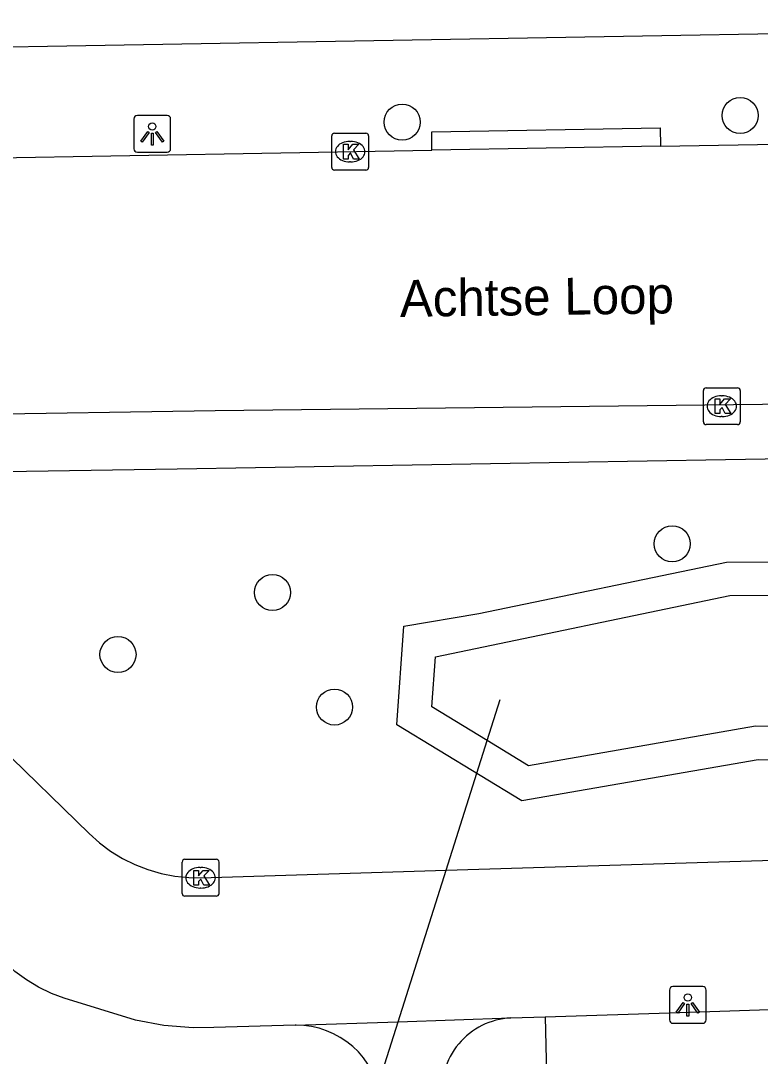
# Model space of a CAD drawing. Extents: x 157321 to 158827, y 386650 to 388532.
# Drawn here: x 158085.19 to 158105.24, y 387599.11 to 387627.21 of the extents above; entities that cross this region are included whole.
import ezdxf

# ---------------------------------------------------------------- set-up
doc = ezdxf.new("R2010")
doc.units = 0
for name, color, linetype in [('IMGEO_Boom', 7, 'Continuous'), ('IMGEO_Duiker', 7, 'Continuous'), ('IMGEO_Groenvoorziening', 7, 'Continuous'), ('IMGEO_Kolk', 7, 'Continuous'), ('IMGEO_Lichtpunt', 7, 'Continuous'), ('IMGEO_Openbare_ruimte_label', 7, 'Continuous'), ('IMGEO_Rijbaan_lokaal_open', 7, 'Continuous'), ('IMGEO_Voetpad_halfverhard', 7, 'Continuous'), ('IMGEO_Voetpad_open', 7, 'Continuous'), ('IMGEO_Waterloop', 7, 'Continuous')]:
    doc.layers.add(name, color=color, linetype=linetype)

msp = doc.modelspace()

# ---------------------------------------------------------------- linework, layer by layer
at = {"layer": 'IMGEO_Boom'}
for centre in [(158104.696, 387624.64), (158095.532, 387624.463), (158102.857, 387613.017), (158092.016, 387611.695), (158087.826, 387610.013), (158093.699, 387608.586)]:
    msp.add_circle(centre, 0.489, dxfattribs=at)
at = {"layer": 'IMGEO_Duiker'}
msp.add_lwpolyline([(158093.301, 387593.356), (158093.567, 387594.197), (158094.877, 387598.33), (158095.421, 387600.046), (158096.724, 387604.156), (158097.84, 387607.677), (158098.193, 387608.792)], dxfattribs=at)
at = {"layer": 'IMGEO_Groenvoorziening'}
for points in [[(158126.082, 387606.83), (158105.184, 387607.151), (158098.778, 387606.036), (158095.391, 387608.107), (158095.582, 387610.782), (158097.612, 387611.122), (158104.324, 387612.519), (158124.113, 387612.603), (158124.298, 387612.607)], [(158099.408, 387600.178), (158099.65, 387589.702), (158092.622, 387560.6), (158085.558, 387533.733), (158085.567, 387531.252), (158087.141, 387529.801), (158095.964, 387526.956)]]:
    msp.add_lwpolyline(points, dxfattribs=at)
at = {"layer": 'IMGEO_Kolk'}
for p, q in [((158093.622, 387623.234), (158093.622, 387624.086)), ((158093.697, 387624.16), (158094.549, 387624.16)), ((158094.623, 387624.086), (158094.623, 387623.234)), ((158094.11, 387623.94), (158094.135, 387623.94)), ((158094.549, 387623.16), (158093.697, 387623.16)), ((158094.133, 387623.38), (158094.108, 387623.38)), ((158103.775, 387617.251), (158104.627, 387617.251)), ((158103.7, 387616.325), (158103.7, 387617.177)), ((158104.188, 387617.031), (158104.213, 387617.031)), ((158104.701, 387617.177), (158104.701, 387616.325)), ((158104.211, 387616.471), (158104.186, 387616.471)), ((158104.627, 387616.251), (158103.775, 387616.251)), ((158089.564, 387603.527), (158089.564, 387604.379)), ((158089.639, 387604.453), (158090.491, 387604.453)), ((158090.565, 387604.379), (158090.565, 387603.527)), ((158090.052, 387604.233), (158090.077, 387604.233)), ((158090.075, 387603.673), (158090.05, 387603.673)), ((158090.491, 387603.453), (158089.639, 387603.453))]:
    msp.add_line(p, q, dxfattribs=at)
for points in [[(158093.622, 387623.234), (158093.622, 387624.086)], [(158093.697, 387624.16), (158094.549, 387624.16)], [(158094.623, 387624.086), (158094.623, 387623.234)], [(158093.943, 387623.86), (158094.066, 387623.86), (158094.066, 387623.709), (158094.196, 387623.86), (158094.36, 387623.86), (158094.214, 387623.709), (158094.367, 387623.46), (158094.215, 387623.46), (158094.13, 387623.624), (158094.066, 387623.557), (158094.066, 387623.46), (158093.943, 387623.46), (158093.943, 387623.86)], [(158094.549, 387623.16), (158093.697, 387623.16)], [(158103.775, 387617.251), (158104.627, 387617.251)], [(158103.7, 387616.325), (158103.7, 387617.177)], [(158104.701, 387617.177), (158104.701, 387616.325)], [(158104.021, 387616.951), (158104.144, 387616.951), (158104.144, 387616.8), (158104.274, 387616.951), (158104.438, 387616.951), (158104.292, 387616.8), (158104.445, 387616.551), (158104.293, 387616.551), (158104.208, 387616.715), (158104.144, 387616.648), (158104.144, 387616.551), (158104.021, 387616.551), (158104.021, 387616.951)], [(158104.627, 387616.251), (158103.775, 387616.251)], [(158089.564, 387603.527), (158089.564, 387604.379)], [(158089.639, 387604.453), (158090.491, 387604.453)], [(158090.565, 387604.379), (158090.565, 387603.527)], [(158089.885, 387604.153), (158090.008, 387604.153), (158090.008, 387604.002), (158090.138, 387604.153), (158090.302, 387604.153), (158090.156, 387604.002), (158090.309, 387603.753), (158090.157, 387603.753), (158090.072, 387603.917), (158090.008, 387603.85), (158090.008, 387603.753), (158089.885, 387603.753), (158089.885, 387604.153)], [(158090.491, 387603.453), (158089.639, 387603.453)]]:
    msp.add_lwpolyline(points, dxfattribs=at)
for centre, start, end in [((158093.699, 387624.084), 91.552, 178.448), ((158093.699, 387624.084), 91.552, 178.448), ((158094.547, 387624.084), 1.552, 88.448), ((158094.547, 387624.084), 1.552, 88.448), ((158093.699, 387623.236), 181.552, 268.448), ((158093.699, 387623.236), 181.552, 268.448), ((158094.547, 387623.236), 271.552, 358.448), ((158094.547, 387623.236), 271.552, 358.448), ((158103.777, 387617.175), 91.552, 178.448), ((158103.777, 387617.175), 91.552, 178.448), ((158104.625, 387617.175), 1.552, 88.448), ((158104.625, 387617.175), 1.552, 88.448), ((158103.777, 387616.327), 181.552, 268.448), ((158103.777, 387616.327), 181.552, 268.448), ((158104.625, 387616.327), 271.552, 358.448), ((158104.625, 387616.327), 271.552, 358.448), ((158089.641, 387604.377), 91.552, 178.448), ((158089.641, 387604.377), 91.552, 178.448), ((158090.489, 387604.377), 1.552, 88.448), ((158090.489, 387604.377), 1.552, 88.448), ((158089.641, 387603.529), 181.552, 268.448), ((158089.641, 387603.529), 181.552, 268.448), ((158090.489, 387603.529), 271.552, 358.448), ((158090.489, 387603.529), 271.552, 358.448)]:
    msp.add_arc(centre, 0.0765, start, end, dxfattribs=at)
for centre, major_axis, ratio, start_param, end_param in [((158094.109, 387623.66), (-0.387, 0.002), 0.722429, 4.712389, 7.853982), ((158094.134, 387623.66), (-0.39, 0.002), 0.717154, 1.570796, 4.712389), ((158104.187, 387616.751), (-0.387, 0.002), 0.722429, 4.712389, 7.853982), ((158104.212, 387616.751), (-0.39, 0.002), 0.717154, 1.570796, 4.712389), ((158090.051, 387603.953), (-0.387, 0.002), 0.722429, 4.712389, 7.853982), ((158090.076, 387603.953), (-0.39, 0.002), 0.717154, 1.570796, 4.712389)]:
    msp.add_ellipse(centre, major_axis=major_axis, ratio=ratio, start_param=start_param, end_param=end_param, dxfattribs=at)
at = {"layer": 'IMGEO_Lichtpunt'}
for p, q in [((158089.159, 387624.641), (158088.351, 387624.641)), ((158089.159, 387624.641), (158088.351, 387624.641)), ((158088.257, 387624.546), (158088.257, 387623.739)), ((158088.257, 387624.546), (158088.257, 387623.739)), ((158089.253, 387623.739), (158089.253, 387624.546)), ((158089.253, 387623.739), (158089.253, 387624.546)), ((158088.351, 387623.645), (158089.159, 387623.645)), ((158088.351, 387623.645), (158089.159, 387623.645)), ((158103.682, 387600.999), (158102.874, 387600.999)), ((158103.682, 387600.999), (158102.874, 387600.999)), ((158102.78, 387600.904), (158102.78, 387600.097)), ((158102.78, 387600.904), (158102.78, 387600.097)), ((158103.776, 387600.097), (158103.776, 387600.904)), ((158103.776, 387600.097), (158103.776, 387600.904)), ((158102.874, 387600.003), (158103.682, 387600.003)), ((158102.874, 387600.003), (158103.682, 387600.003))]:
    msp.add_line(p, q, dxfattribs=at)
for points in [[(158088.631, 387624.21), (158088.67, 387624.182), (158088.482, 387623.92), (158088.444, 387623.947), (158088.631, 387624.21)], [(158088.733, 387624.162), (158088.78, 387624.162), (158088.78, 387623.84), (158088.733, 387623.84), (158088.733, 387624.162)], [(158088.843, 387624.182), (158088.881, 387624.209), (158089.068, 387623.947), (158089.029, 387623.919), (158088.843, 387624.182)], [(158103.154, 387600.568), (158103.193, 387600.54), (158103.005, 387600.278), (158102.967, 387600.305), (158103.154, 387600.568)], [(158103.256, 387600.52), (158103.303, 387600.52), (158103.303, 387600.198), (158103.256, 387600.198), (158103.256, 387600.52)], [(158103.366, 387600.54), (158103.404, 387600.567), (158103.591, 387600.305), (158103.552, 387600.277), (158103.366, 387600.54)]]:
    msp.add_lwpolyline(points, dxfattribs=at)
for centre in [(158088.756, 387624.344), (158103.279, 387600.702)]:
    msp.add_circle(centre, 0.0994, dxfattribs=at)
for centre, start, end in [((158088.351, 387624.546), 90, 180), ((158088.351, 387624.546), 90, 180), ((158089.159, 387624.546), 0, 90), ((158089.159, 387624.546), 0, 90), ((158088.351, 387623.739), 180, 270), ((158088.351, 387623.739), 180, 270), ((158089.159, 387623.739), 270, 0), ((158089.159, 387623.739), 270, 360), ((158102.874, 387600.904), 90, 180), ((158102.874, 387600.904), 90, 180), ((158103.682, 387600.904), 0, 90), ((158103.682, 387600.904), 0, 90), ((158102.874, 387600.097), 180, 270), ((158102.874, 387600.097), 180, 270), ((158103.682, 387600.097), 270, 0), ((158103.682, 387600.097), 270, 360)]:
    msp.add_arc(centre, 0.0946, start, end, dxfattribs=at)
at = {"layer": 'IMGEO_Rijbaan_lokaal_open'}
for points in [[(158102.535, 387623.805), (158120.408, 387624.115)], [(158102.535, 387623.805), (158096.341, 387623.697)], [(158079.946, 387623.413), (158096.341, 387623.697)], [(158126.395, 387617.046), (158090.459, 387616.626), (158083.573, 387616.514), (158079.894, 387616.487)], [(158079.046, 387612.982), (158079.683, 387612.323), (158087.04, 387605.15), (158087.322, 387604.899), (158087.625, 387604.674), (158087.947, 387604.477), (158088.285, 387604.309), (158088.637, 387604.173), (158089, 387604.068), (158089.37, 387603.997), (158089.746, 387603.958), (158090.064, 387603.952), (158096.724, 387604.156), (158128.08, 387605.116)], [(158092.633, 387599.953), (158090.427, 387599.888), (158089.868, 387599.878), (158089.067, 387599.945), (158088.299, 387600.088), (158086.365, 387600.68), (158086.023, 387600.811), (158085.674, 387600.982), (158085.341, 387601.182), (158085.028, 387601.412), (158076.217, 387610.042)], [(158099.408, 387600.178), (158103.06, 387600.299), (158129.561, 387601.178), (158130.998, 387601.306)], [(158092.633, 387599.953), (158095.421, 387600.046), (158098.475, 387600.147)], [(158098.475, 387600.147), (158099.408, 387600.178)]]:
    msp.add_lwpolyline(points, dxfattribs=at)
at = {"layer": 'IMGEO_Voetpad_halfverhard'}
msp.add_lwpolyline([(158095.544, 387594.243), (158094.912, 387598.213), (158094.877, 387598.33), (158094.804, 387598.526), (158094.713, 387598.716), (158094.605, 387598.896), (158094.482, 387599.066), (158094.345, 387599.224), (158094.194, 387599.369), (158094.03, 387599.501), (158093.855, 387599.617), (158093.671, 387599.717), (158093.478, 387599.8), (158093.279, 387599.866), (158093.075, 387599.913), (158092.867, 387599.943), (158092.658, 387599.953), (158092.633, 387599.953)], dxfattribs=at)
msp.add_arc((158098.583, 387598.17), 1.98, 93.132, 187.0185, dxfattribs=at)
at = {"layer": 'IMGEO_Voetpad_open'}
for points in [[(158125.998, 387627.214), (158076.019, 387626.343)], [(158096.341, 387623.697), (158096.334, 387624.196), (158102.528, 387624.304), (158102.535, 387623.805)], [(158124.244, 387615.636), (158123.149, 387615.616), (158104.299, 387615.295), (158089.43, 387615.039), (158079.503, 387614.887)]]:
    msp.add_lwpolyline(points, dxfattribs=at)
at = {"layer": 'IMGEO_Waterloop'}
msp.add_lwpolyline([(158138.003, 387609.174), (158133.57, 387608.363), (158129.827, 387607.937), (158126.065, 387607.741), (158105.112, 387608.063), (158098.96, 387606.992), (158097.84, 387607.677), (158096.339, 387608.595), (158096.435, 387609.947), (158104.42, 387611.609), (158124.343, 387611.697)], dxfattribs=at)

# ---------------------------------------------------------------- texts
at = {"layer": 'IMGEO_Openbare_ruimte_label'}
msp.add_text('Achtse Loop', height=1, rotation=0.7448, dxfattribs=at).set_placement((158095.475, 387619.175))

doc.saveas('drawing.dxf')
